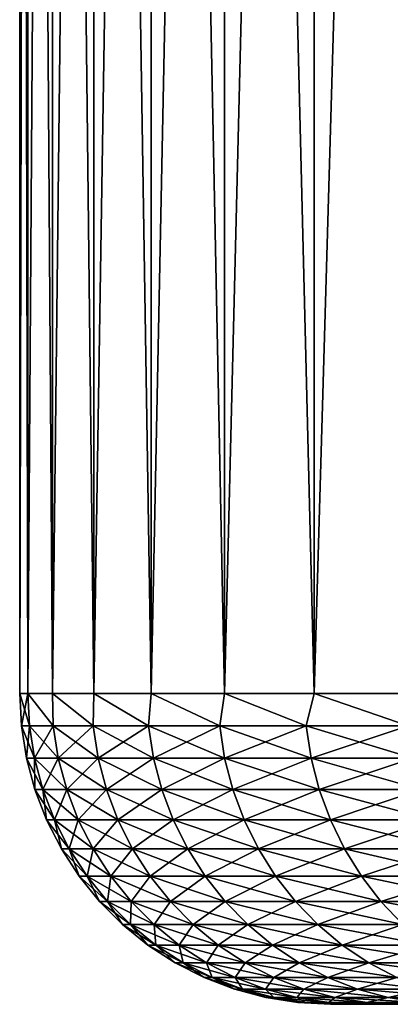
# Model space of a CAD drawing. Header units: metres. Extents: x -105 to 105, y -72 to 59.
# Tile 341 of 414: x 45 to 46.79, y 39.95 to 44.7. Entities that reach past the tile are written whole.
import ezdxf

# ---------------------------------------------------------------- set-up
doc = ezdxf.new("R2010")
doc.units = ezdxf.units.M
doc.layers.add('solid_509431_AD150_SW0001', color=7, linetype='CONTINUOUS')

msp = doc.modelspace()

# ---------------------------------------------------------------- linework, layer by layer
at = {"layer": 'solid_509431_AD150_SW0001'}
for points in [[(45, 41.450001), (45, 58.950001), (45.039772, 58.950001, -1.544172)], [(45.039776, 41.450001, 1.544362), (45.039772, 58.950001, 1.544175), (45, 58.950001)], [(45.039776, 41.450001, 1.544362), (45, 58.950001), (45, 41.450001)], [(45, 41.450001), (45.039772, 58.950001, -1.544172), (45.03978, 41.450001, -1.54438)], [(45.03978, 41.450001, -1.54438), (45.039772, 58.950001, -1.544172), (45.159039, 58.950001, -3.08495)], [(45.159004, 41.450001, 3.08463), (45.159039, 58.950001, 3.084961), (45.039772, 58.950001, 1.544175)], [(45.039776, 41.450001, 1.544362), (45.159004, 41.450001, 3.08463), (45.039772, 58.950001, 1.544175)], [(45.03978, 41.450001, -1.54438), (45.159039, 58.950001, -3.08495), (45.159004, 41.450001, -3.084644)], [(45.159004, 41.450001, -3.084644), (45.159039, 58.950001, -3.08495), (45.35733, 58.950001, -4.616505)], [(45.159004, 41.450001, -3.084644), (45.35733, 58.950001, -4.616505), (45.357365, 41.450001, -4.616732)], [(45.159004, 41.450001, 3.08463), (45.357365, 41.450001, 4.616716), (45.159039, 58.950001, 3.084961)], [(45.357365, 41.450001, 4.616716), (45.357334, 58.950001, 4.616522), (45.159039, 58.950001, 3.084961)], [(45.357365, 41.450001, -4.616732), (45.35733, 58.950001, -4.616505), (45.634338, 58.950001, -6.136607)], [(45.634331, 41.450001, 6.136561), (45.634342, 58.950001, 6.136621), (45.357334, 58.950001, 4.616522)], [(45.357365, 41.450001, 4.616716), (45.634331, 41.450001, 6.136561), (45.357334, 58.950001, 4.616522)], [(45.357365, 41.450001, -4.616732), (45.634338, 58.950001, -6.136607), (45.634331, 41.450001, -6.136576)], [(45.634331, 41.450001, -6.136576), (45.634338, 58.950001, -6.136607), (45.989216, 58.950001, -7.640318)], [(45.634331, 41.450001, -6.136576), (45.989216, 58.950001, -7.640318), (45.98917, 41.450001, -7.640147)], [(45.634331, 41.450001, 6.136561), (45.989166, 41.450001, 7.640132), (45.634342, 58.950001, 6.136621)], [(45.989166, 41.450001, 7.640132), (45.989223, 58.950001, 7.640349), (45.634342, 58.950001, 6.136621)], [(45.989166, 41.450001, 7.640132), (46.420937, 41.450001, 9.123444), (45.989223, 58.950001, 7.640349)], [(45.98917, 41.450001, -7.640147), (45.989216, 58.950001, -7.640318), (46.420864, 58.950001, -9.123215)], [(45.98917, 41.450001, -7.640147), (46.420864, 58.950001, -9.123215), (46.420944, 41.450001, -9.123458)], [(46.420937, 41.450001, 9.123444), (46.420872, 58.950001, 9.123241), (45.989223, 58.950001, 7.640349)], [(46.420944, 41.450001, -9.123458), (46.420864, 58.950001, -9.123215), (46.928558, 58.950001, -10.582726)], [(46.928493, 41.450001, 10.582561), (46.92857, 58.950001, 10.582754), (46.420872, 58.950001, 9.123241)], [(46.420937, 41.450001, 9.123444), (46.928493, 41.450001, 10.582561), (46.420872, 58.950001, 9.123241)], [(46.420944, 41.450001, -9.123458), (46.928558, 58.950001, -10.582726), (46.928501, 41.450001, -10.582575)], [(45.008217, 41.293209), (45, 41.450001), (45.03978, 41.450001, -1.54438)], [(45.046711, 41.293209, 1.519059), (45, 41.450001), (45.008217, 41.293209)], [(45.046711, 41.293209, 1.519059), (45.039776, 41.450001, 1.544362), (45, 41.450001)], [(45.046711, 41.293209, -1.519059), (45.008217, 41.293209), (45.03978, 41.450001, -1.54438)], [(45.162094, 41.293209, 3.034218), (45.159004, 41.450001, 3.08463), (45.039776, 41.450001, 1.544362)], [(45.046711, 41.293209, 1.519059), (45.162094, 41.293209, 3.034218), (45.039776, 41.450001, 1.544362)], [(45.162094, 41.293209, -3.034218), (45.03978, 41.450001, -1.54438), (45.159004, 41.450001, -3.084644)], [(45.162094, 41.293209, -3.034218), (45.046711, 41.293209, -1.519059), (45.03978, 41.450001, -1.54438)], [(45.354073, 41.293209, -4.541589), (45.159004, 41.450001, -3.084644), (45.357365, 41.450001, -4.616732)], [(45.354073, 41.293209, -4.541589), (45.162094, 41.293209, -3.034218), (45.159004, 41.450001, -3.084644)], [(45.354073, 41.293209, 4.541589), (45.357365, 41.450001, 4.616716), (45.159004, 41.450001, 3.08463)], [(45.162094, 41.293209, 3.034218), (45.354073, 41.293209, 4.541589), (45.159004, 41.450001, 3.08463)], [(45.62215, 41.293209, -6.037302), (45.354073, 41.293209, -4.541589), (45.357365, 41.450001, -4.616732)], [(45.354073, 41.293209, 4.541589), (45.62215, 41.293209, 6.037302), (45.357365, 41.450001, 4.616716)], [(45.62215, 41.293209, -6.037302), (45.357365, 41.450001, -4.616732), (45.634331, 41.450001, -6.136576)], [(45.62215, 41.293209, 6.037302), (45.634331, 41.450001, 6.136561), (45.357365, 41.450001, 4.616716)], [(45.965641, 41.293209, -7.517516), (45.62215, 41.293209, -6.037302), (45.634331, 41.450001, -6.136576)], [(45.62215, 41.293209, 6.037302), (45.965641, 41.293209, 7.517516), (45.634331, 41.450001, 6.136561)], [(45.965641, 41.293209, -7.517516), (45.634331, 41.450001, -6.136576), (45.98917, 41.450001, -7.640147)], [(45.965641, 41.293209, 7.517516), (45.989166, 41.450001, 7.640132), (45.634331, 41.450001, 6.136561)], [(46.383663, 41.293209, -8.978434), (45.965641, 41.293209, -7.517516), (45.98917, 41.450001, -7.640147)], [(45.965641, 41.293209, 7.517516), (46.383663, 41.293209, 8.978434), (45.989166, 41.450001, 7.640132)], [(46.383663, 41.293209, 8.978434), (46.420937, 41.450001, 9.123444), (45.989166, 41.450001, 7.640132)], [(46.383663, 41.293209, -8.978434), (45.98917, 41.450001, -7.640147), (46.420944, 41.450001, -9.123458)], [(46.875141, 41.293209, -10.416304), (46.383663, 41.293209, -8.978434), (46.420944, 41.450001, -9.123458)], [(46.383663, 41.293209, 8.978434), (46.875141, 41.293209, 10.416304), (46.420937, 41.450001, 9.123444)], [(46.875141, 41.293209, 10.416304), (46.928493, 41.450001, 10.582561), (46.420937, 41.450001, 9.123444)], [(46.875141, 41.293209, -10.416304), (46.420944, 41.450001, -9.123458), (46.928501, 41.450001, -10.582575)], [(45.03281, 41.137978), (45.008217, 41.293209), (45.046711, 41.293209, -1.519059)], [(45.071274, 41.137978, 1.517813), (45.008217, 41.293209), (45.03281, 41.137978)], [(45.071274, 41.137978, 1.517813), (45.046711, 41.293209, 1.519059), (45.008217, 41.293209)], [(45.071274, 41.137978, -1.517813), (45.03281, 41.137978), (45.046711, 41.293209, -1.519059)], [(45.071274, 41.137978, -1.517813), (45.046711, 41.293209, -1.519059), (45.162094, 41.293209, -3.034218)], [(45.186562, 41.137978, 3.03173), (45.162094, 41.293209, 3.034218), (45.046711, 41.293209, 1.519059)], [(45.186562, 41.137978, 3.03173), (45.046711, 41.293209, 1.519059), (45.071274, 41.137978, 1.517813)], [(45.071274, 41.137978, -1.517813), (45.162094, 41.293209, -3.034218), (45.186562, 41.137978, -3.03173)], [(45.186562, 41.137978, -3.03173), (45.162094, 41.293209, -3.034218), (45.354073, 41.293209, -4.541589)], [(45.378384, 41.137978, 4.537865), (45.354073, 41.293209, 4.541589), (45.162094, 41.293209, 3.034218)], [(45.378384, 41.137978, 4.537865), (45.162094, 41.293209, 3.034218), (45.186562, 41.137978, 3.03173)], [(45.186562, 41.137978, -3.03173), (45.354073, 41.293209, -4.541589), (45.378384, 41.137978, -4.537865)], [(45.378384, 41.137978, -4.537865), (45.354073, 41.293209, -4.541589), (45.62215, 41.293209, -6.037302)], [(45.64624, 41.137978, 6.032351), (45.62215, 41.293209, 6.037302), (45.354073, 41.293209, 4.541589)], [(45.64624, 41.137978, 6.032351), (45.354073, 41.293209, 4.541589), (45.378384, 41.137978, 4.537865)], [(45.378384, 41.137978, -4.537865), (45.62215, 41.293209, -6.037302), (45.64624, 41.137978, -6.032351)], [(45.64624, 41.137978, -6.032351), (45.62215, 41.293209, -6.037302), (45.965641, 41.293209, -7.517516)], [(45.989449, 41.137978, 7.511352), (45.965641, 41.293209, 7.517516), (45.62215, 41.293209, 6.037302)], [(45.989449, 41.137978, 7.511352), (45.62215, 41.293209, 6.037302), (45.64624, 41.137978, 6.032351)], [(45.64624, 41.137978, -6.032351), (45.965641, 41.293209, -7.517516), (45.989449, 41.137978, -7.511352)], [(45.989449, 41.137978, -7.511352), (45.965641, 41.293209, -7.517516), (46.383663, 41.293209, -8.978434)], [(46.407127, 41.137978, 8.971071), (46.383663, 41.293209, 8.978434), (45.965641, 41.293209, 7.517516)], [(46.407127, 41.137978, 8.971071), (45.965641, 41.293209, 7.517516), (45.989449, 41.137978, 7.511352)], [(45.989449, 41.137978, -7.511352), (46.383663, 41.293209, -8.978434), (46.407127, 41.137978, -8.971071)], [(46.407127, 41.137978, -8.971071), (46.383663, 41.293209, -8.978434), (46.875141, 41.293209, -10.416304)], [(46.898205, 41.137978, 10.407763), (46.875141, 41.293209, 10.416304), (46.383663, 41.293209, 8.978434)], [(46.898205, 41.137978, 10.407763), (46.383663, 41.293209, 8.978434), (46.407127, 41.137978, 8.971071)], [(46.407127, 41.137978, -8.971071), (46.875141, 41.293209, -10.416304), (46.898205, 41.137978, -10.407763)], [(45.071274, 41.137978, -1.517813), (45.073513, 40.986176), (45.03281, 41.137978)], [(45.111923, 40.986176, 1.515752), (45.03281, 41.137978), (45.073513, 40.986176)], [(45.071274, 41.137978, 1.517813), (45.03281, 41.137978), (45.111923, 40.986176, 1.515752)], [(45.071274, 41.137978, -1.517813), (45.111923, 40.986176, -1.515752), (45.073513, 40.986176)], [(45.071274, 41.137978, -1.517813), (45.186562, 41.137978, -3.03173), (45.111923, 40.986176, -1.515752)], [(45.071274, 41.137978, 1.517813), (45.111923, 40.986176, 1.515752), (45.227055, 40.986176, 3.027612)], [(45.186562, 41.137978, 3.03173), (45.071274, 41.137978, 1.517813), (45.227055, 40.986176, 3.027612)], [(45.186562, 41.137978, -3.03173), (45.227055, 40.986176, -3.027612), (45.111923, 40.986176, -1.515752)], [(45.186562, 41.137978, -3.03173), (45.378384, 41.137978, -4.537865), (45.227055, 40.986176, -3.027612)], [(45.186562, 41.137978, 3.03173), (45.227055, 40.986176, 3.027612), (45.418613, 40.986176, 4.531702)], [(45.378384, 41.137978, 4.537865), (45.186562, 41.137978, 3.03173), (45.418613, 40.986176, 4.531702)], [(45.378384, 41.137978, -4.537865), (45.418613, 40.986176, -4.531702), (45.227055, 40.986176, -3.027612)], [(45.378384, 41.137978, -4.537865), (45.64624, 41.137978, -6.032351), (45.418613, 40.986176, -4.531702)], [(45.378384, 41.137978, 4.537865), (45.418613, 40.986176, 4.531702), (45.686108, 40.986176, 6.024158)], [(45.64624, 41.137978, 6.032351), (45.378384, 41.137978, 4.537865), (45.686108, 40.986176, 6.024158)], [(45.64624, 41.137978, -6.032351), (45.686108, 40.986176, -6.024158), (45.418613, 40.986176, -4.531702)], [(45.64624, 41.137978, -6.032351), (45.989449, 41.137978, -7.511352), (45.686108, 40.986176, -6.024158)], [(45.64624, 41.137978, 6.032351), (45.686108, 40.986176, 6.024158), (46.028851, 40.986176, 7.50115)], [(45.989449, 41.137978, 7.511352), (45.64624, 41.137978, 6.032351), (46.028851, 40.986176, 7.50115)], [(45.989449, 41.137978, -7.511352), (46.028851, 40.986176, -7.50115), (45.686108, 40.986176, -6.024158)], [(45.989449, 41.137978, -7.511352), (46.407127, 41.137978, -8.971071), (46.028851, 40.986176, -7.50115)], [(45.989449, 41.137978, 7.511352), (46.028851, 40.986176, 7.50115), (46.445965, 40.986176, 8.958887)], [(46.407127, 41.137978, 8.971071), (45.989449, 41.137978, 7.511352), (46.445965, 40.986176, 8.958887)], [(46.407127, 41.137978, -8.971071), (46.445965, 40.986176, -8.958887), (46.028851, 40.986176, -7.50115)], [(46.407127, 41.137978, -8.971071), (46.898205, 41.137978, -10.407763), (46.445965, 40.986176, -8.958887)], [(46.407127, 41.137978, 8.971071), (46.445965, 40.986176, 8.958887), (46.936371, 40.986176, 10.393626)], [(46.898205, 41.137978, 10.407763), (46.407127, 41.137978, 8.971071), (46.936371, 40.986176, 10.393626)], [(46.898205, 41.137978, -10.407763), (46.936371, 40.986176, -10.393626), (46.445965, 40.986176, -8.958887)], [(45.111923, 40.986176, -1.515752), (45.129875, 40.839466), (45.073513, 40.986176)], [(45.168213, 40.839466, 1.512897), (45.073513, 40.986176), (45.129875, 40.839466)], [(45.111923, 40.986176, 1.515752), (45.073513, 40.986176), (45.168213, 40.839466, 1.512897)], [(45.111923, 40.986176, -1.515752), (45.168213, 40.839466, -1.512897), (45.129875, 40.839466)], [(45.111923, 40.986176, -1.515752), (45.227055, 40.986176, -3.027612), (45.168213, 40.839466, -1.512897)], [(45.111923, 40.986176, 1.515752), (45.168213, 40.839466, 1.512897), (45.283127, 40.839466, 3.021911)], [(45.227055, 40.986176, 3.027612), (45.111923, 40.986176, 1.515752), (45.283127, 40.839466, 3.021911)], [(45.227055, 40.986176, -3.027612), (45.283127, 40.839466, -3.021911), (45.168213, 40.839466, -1.512897)], [(45.227055, 40.986176, -3.027612), (45.418613, 40.986176, -4.531702), (45.283127, 40.839466, -3.021911)], [(45.227055, 40.986176, 3.027612), (45.283127, 40.839466, 3.021911), (45.474327, 40.839466, 4.523167)], [(45.418613, 40.986176, 4.531702), (45.227055, 40.986176, 3.027612), (45.474327, 40.839466, 4.523167)], [(45.418613, 40.986176, -4.531702), (45.474327, 40.839466, -4.523167), (45.283127, 40.839466, -3.021911)], [(45.418613, 40.986176, -4.531702), (45.686108, 40.986176, -6.024158), (45.474327, 40.839466, -4.523167)], [(45.418613, 40.986176, 4.531702), (45.474327, 40.839466, 4.523167), (45.741318, 40.839466, 6.012812)], [(45.686108, 40.986176, 6.024158), (45.418613, 40.986176, 4.531702), (45.741318, 40.839466, 6.012812)], [(45.686108, 40.986176, -6.024158), (45.741318, 40.839466, -6.012812), (45.474327, 40.839466, -4.523167)], [(45.686108, 40.986176, -6.024158), (46.028851, 40.986176, -7.50115), (45.741318, 40.839466, -6.012812)], [(45.686108, 40.986176, 6.024158), (45.741318, 40.839466, 6.012812), (46.083412, 40.839466, 7.487023)], [(46.028851, 40.986176, 7.50115), (45.686108, 40.986176, 6.024158), (46.083412, 40.839466, 7.487023)], [(46.028851, 40.986176, -7.50115), (46.083412, 40.839466, -7.487023), (45.741318, 40.839466, -6.012812)], [(46.028851, 40.986176, -7.50115), (46.445965, 40.986176, -8.958887), (46.083412, 40.839466, -7.487023)], [(46.028851, 40.986176, 7.50115), (46.083412, 40.839466, 7.487023), (46.499741, 40.839466, 8.942015)], [(46.445965, 40.986176, 8.958887), (46.028851, 40.986176, 7.50115), (46.499741, 40.839466, 8.942015)], [(46.445965, 40.986176, -8.958887), (46.499741, 40.839466, -8.942015), (46.083412, 40.839466, -7.487023)], [(46.445965, 40.986176, -8.958887), (46.936371, 40.986176, -10.393626), (46.499741, 40.839466, -8.942015)], [(46.445965, 40.986176, 8.958887), (46.499741, 40.839466, 8.942015), (46.989223, 40.839466, 10.374052)], [(46.936371, 40.986176, 10.393626), (46.445965, 40.986176, 8.958887), (46.989223, 40.839466, 10.374052)], [(46.936371, 40.986176, -10.393626), (46.989223, 40.839466, -10.374052), (46.499741, 40.839466, -8.942015)], [(45.168213, 40.839466, -1.512897), (45.201275, 40.699455), (45.129875, 40.839466)], [(45.239521, 40.699455, 1.509281), (45.129875, 40.839466), (45.201275, 40.699455)], [(45.168213, 40.839466, 1.512897), (45.129875, 40.839466), (45.239521, 40.699455, 1.509281)], [(45.168213, 40.839466, -1.512897), (45.239521, 40.699455, -1.509281), (45.201275, 40.699455)], [(45.168213, 40.839466, -1.512897), (45.283127, 40.839466, -3.021911), (45.239521, 40.699455, -1.509281)], [(45.168213, 40.839466, 1.512897), (45.239521, 40.699455, 1.509281), (45.354164, 40.699455, 3.014687)], [(45.283127, 40.839466, 3.021911), (45.168213, 40.839466, 1.512897), (45.354164, 40.699455, 3.014687)], [(45.283127, 40.839466, -3.021911), (45.354164, 40.699455, -3.014687), (45.239521, 40.699455, -1.509281)], [(45.283127, 40.839466, -3.021911), (45.474327, 40.839466, -4.523167), (45.354164, 40.699455, -3.014687)], [(45.283127, 40.839466, 3.021911), (45.354164, 40.699455, 3.014687), (45.544907, 40.699455, 4.512354)], [(45.474327, 40.839466, 4.523167), (45.283127, 40.839466, 3.021911), (45.544907, 40.699455, 4.512354)], [(45.474327, 40.839466, -4.523167), (45.544907, 40.699455, -4.512354), (45.354164, 40.699455, -3.014687)], [(45.474327, 40.839466, -4.523167), (45.741318, 40.839466, -6.012812), (45.544907, 40.699455, -4.512354)], [(45.474327, 40.839466, 4.523167), (45.544907, 40.699455, 4.512354), (45.811256, 40.699455, 5.998439)], [(45.741318, 40.839466, 6.012812), (45.474327, 40.839466, 4.523167), (45.811256, 40.699455, 5.998439)], [(45.741318, 40.839466, -6.012812), (45.811256, 40.699455, -5.998439), (45.544907, 40.699455, -4.512354)], [(45.741318, 40.839466, -6.012812), (46.083412, 40.839466, -7.487023), (45.811256, 40.699455, -5.998439)], [(45.741318, 40.839466, 6.012812), (45.811256, 40.699455, 5.998439), (46.152538, 40.699455, 7.469126)], [(46.083412, 40.839466, 7.487023), (45.741318, 40.839466, 6.012812), (46.152538, 40.699455, 7.469126)], [(46.083412, 40.839466, -7.487023), (46.152538, 40.699455, -7.469126), (45.811256, 40.699455, -5.998439)], [(46.083412, 40.839466, -7.487023), (46.499741, 40.839466, -8.942015), (46.152538, 40.699455, -7.469126)], [(46.083412, 40.839466, 7.487023), (46.152538, 40.699455, 7.469126), (46.567867, 40.699455, 8.920639)], [(46.499741, 40.839466, 8.942015), (46.083412, 40.839466, 7.487023), (46.567867, 40.699455, 8.920639)], [(46.499741, 40.839466, -8.942015), (46.567867, 40.699455, -8.920639), (46.152538, 40.699455, -7.469126)], [(46.499741, 40.839466, -8.942015), (46.989223, 40.839466, -10.374052), (46.567867, 40.699455, -8.920639)], [(46.499741, 40.839466, 8.942015), (46.567867, 40.699455, 8.920639), (47.056183, 40.699455, 10.349254)], [(46.989223, 40.839466, 10.374052), (46.499741, 40.839466, 8.942015), (47.056183, 40.699455, 10.349254)], [(46.989223, 40.839466, -10.374052), (47.056183, 40.699455, -10.349254), (46.567867, 40.699455, -8.920639)], [(45.239521, 40.699455, -1.509281), (45.286938, 40.567688), (45.201275, 40.699455)], [(45.325073, 40.567688, 1.504942), (45.201275, 40.699455), (45.286938, 40.567688)], [(45.239521, 40.699455, 1.509281), (45.201275, 40.699455), (45.325073, 40.567688, 1.504942)], [(45.239521, 40.699455, -1.509281), (45.325073, 40.567688, -1.504942), (45.286938, 40.567688)], [(45.239521, 40.699455, -1.509281), (45.354164, 40.699455, -3.014687), (45.325073, 40.567688, -1.504942)], [(45.239521, 40.699455, 1.509281), (45.325073, 40.567688, 1.504942), (45.439384, 40.567688, 3.006021)], [(45.354164, 40.699455, 3.014687), (45.239521, 40.699455, 1.509281), (45.439384, 40.567688, 3.006021)], [(45.354164, 40.699455, -3.014687), (45.439384, 40.567688, -3.006021), (45.325073, 40.567688, -1.504942)], [(45.354164, 40.699455, -3.014687), (45.544907, 40.699455, -4.512354), (45.439384, 40.567688, -3.006021)], [(45.354164, 40.699455, 3.014687), (45.439384, 40.567688, 3.006021), (45.629578, 40.567688, 4.499383)], [(45.544907, 40.699455, 4.512354), (45.354164, 40.699455, 3.014687), (45.629578, 40.567688, 4.499383)], [(45.544907, 40.699455, -4.512354), (45.629578, 40.567688, -4.499383), (45.439384, 40.567688, -3.006021)], [(45.544907, 40.699455, -4.512354), (45.811256, 40.699455, -5.998439), (45.629578, 40.567688, -4.499383)], [(45.544907, 40.699455, 4.512354), (45.629578, 40.567688, 4.499383), (45.895164, 40.567688, 5.981196)], [(45.811256, 40.699455, 5.998439), (45.544907, 40.699455, 4.512354), (45.895164, 40.567688, 5.981196)], [(45.811256, 40.699455, -5.998439), (45.895164, 40.567688, -5.981196), (45.629578, 40.567688, -4.499383)], [(45.811256, 40.699455, -5.998439), (46.152538, 40.699455, -7.469126), (45.895164, 40.567688, -5.981196)], [(45.811256, 40.699455, 5.998439), (45.895164, 40.567688, 5.981196), (46.235462, 40.567688, 7.447655)], [(46.152538, 40.699455, 7.469126), (45.811256, 40.699455, 5.998439), (46.235462, 40.567688, 7.447655)], [(46.152538, 40.699455, -7.469126), (46.235462, 40.567688, -7.447655), (45.895164, 40.567688, -5.981196)], [(46.152538, 40.699455, -7.469126), (46.567867, 40.699455, -8.920639), (46.235462, 40.567688, -7.447655)], [(46.152538, 40.699455, 7.469126), (46.235462, 40.567688, 7.447655), (46.649601, 40.567688, 8.894996)], [(46.567867, 40.699455, 8.920639), (46.152538, 40.699455, 7.469126), (46.649601, 40.567688, 8.894996)], [(46.567867, 40.699455, -8.920639), (46.649601, 40.567688, -8.894996), (46.235462, 40.567688, -7.447655)], [(46.567867, 40.699455, -8.920639), (47.056183, 40.699455, -10.349254), (46.649601, 40.567688, -8.894996)], [(46.567867, 40.699455, 8.920639), (46.649601, 40.567688, 8.894996), (47.136513, 40.567688, 10.319503)], [(47.056183, 40.699455, 10.349254), (46.567867, 40.699455, 8.920639), (47.136513, 40.567688, 10.319503)], [(47.056183, 40.699455, -10.349254), (47.136513, 40.567688, -10.319503), (46.649601, 40.567688, -8.894996)], [(45.325073, 40.567688, -1.504942), (45.385914, 40.445602), (45.286938, 40.567688)], [(45.423923, 40.445602, 1.499929), (45.286938, 40.567688), (45.385914, 40.445602)], [(45.325073, 40.567688, 1.504942), (45.286938, 40.567688), (45.423923, 40.445602, 1.499929)], [(45.325073, 40.567688, -1.504942), (45.423923, 40.445602, -1.499929), (45.385914, 40.445602)], [(45.325073, 40.567688, -1.504942), (45.439384, 40.567688, -3.006021), (45.423923, 40.445602, -1.499929)], [(45.325073, 40.567688, 1.504942), (45.423923, 40.445602, 1.499929), (45.537853, 40.445602, 2.996007)], [(45.439384, 40.567688, 3.006021), (45.325073, 40.567688, 1.504942), (45.537853, 40.445602, 2.996007)], [(45.439384, 40.567688, -3.006021), (45.537853, 40.445602, -2.996007), (45.423923, 40.445602, -1.499929)], [(45.439384, 40.567688, -3.006021), (45.629578, 40.567688, -4.499383), (45.537853, 40.445602, -2.996007)], [(45.439384, 40.567688, 3.006021), (45.537853, 40.445602, 2.996007), (45.727413, 40.445602, 4.484396)], [(45.629578, 40.567688, 4.499383), (45.439384, 40.567688, 3.006021), (45.727413, 40.445602, 4.484396)], [(45.629578, 40.567688, -4.499383), (45.727413, 40.445602, -4.484396), (45.537853, 40.445602, -2.996007)], [(45.629578, 40.567688, -4.499383), (45.895164, 40.567688, -5.981196), (45.727413, 40.445602, -4.484396)], [(45.629578, 40.567688, 4.499383), (45.727413, 40.445602, 4.484396), (45.992115, 40.445602, 5.961272)], [(45.895164, 40.567688, 5.981196), (45.629578, 40.567688, 4.499383), (45.992115, 40.445602, 5.961272)], [(45.895164, 40.567688, -5.981196), (45.992115, 40.445602, -5.961272), (45.727413, 40.445602, -4.484396)], [(45.895164, 40.567688, -5.981196), (46.235462, 40.567688, -7.447655), (45.992115, 40.445602, -5.961272)], [(45.895164, 40.567688, 5.981196), (45.992115, 40.445602, 5.961272), (46.33128, 40.445602, 7.422846)], [(46.235462, 40.567688, 7.447655), (45.895164, 40.567688, 5.981196), (46.33128, 40.445602, 7.422846)], [(46.235462, 40.567688, -7.447655), (46.33128, 40.445602, -7.422846), (45.992115, 40.445602, -5.961272)], [(46.235462, 40.567688, -7.447655), (46.649601, 40.567688, -8.894996), (46.33128, 40.445602, -7.422846)], [(46.235462, 40.567688, 7.447655), (46.33128, 40.445602, 7.422846), (46.744038, 40.445602, 8.865365)], [(46.649601, 40.567688, 8.894996), (46.235462, 40.567688, 7.447655), (46.744038, 40.445602, 8.865365)], [(46.649601, 40.567688, -8.894996), (46.744038, 40.445602, -8.865365), (46.33128, 40.445602, -7.422846)], [(46.649601, 40.567688, -8.894996), (47.136513, 40.567688, -10.319503), (46.744038, 40.445602, -8.865365)], [(46.649601, 40.567688, 8.894996), (46.744038, 40.445602, 8.865365), (47.229328, 40.445602, 10.285128)], [(47.136513, 40.567688, 10.319503), (46.649601, 40.567688, 8.894996), (47.229328, 40.445602, 10.285128)], [(47.136513, 40.567688, -10.319503), (47.229328, 40.445602, -10.285128), (46.744038, 40.445602, -8.865365)], [(45.423923, 40.445602, -1.499929), (45.49712, 40.334549), (45.385914, 40.445602)], [(45.534988, 40.334549, 1.494296), (45.385914, 40.445602), (45.49712, 40.334549)], [(45.423923, 40.445602, 1.499929), (45.385914, 40.445602), (45.534988, 40.334549, 1.494296)], [(45.423923, 40.445602, -1.499929), (45.534988, 40.334549, -1.494296), (45.49712, 40.334549)], [(45.423923, 40.445602, -1.499929), (45.537853, 40.445602, -2.996007), (45.534988, 40.334549, -1.494296)], [(45.423923, 40.445602, 1.499929), (45.534988, 40.334549, 1.494296), (45.648491, 40.334549, 2.984757)], [(45.537853, 40.445602, 2.996007), (45.423923, 40.445602, 1.499929), (45.648491, 40.334549, 2.984757)], [(45.537853, 40.445602, -2.996007), (45.648491, 40.334549, -2.984757), (45.534988, 40.334549, -1.494296)], [(45.537853, 40.445602, -2.996007), (45.727413, 40.445602, -4.484396), (45.648491, 40.334549, -2.984757)], [(45.537853, 40.445602, 2.996007), (45.648491, 40.334549, 2.984757), (45.837337, 40.334549, 4.467556)], [(45.727413, 40.445602, 4.484396), (45.537853, 40.445602, 2.996007), (45.837337, 40.334549, 4.467556)], [(45.727413, 40.445602, -4.484396), (45.837337, 40.334549, -4.467556), (45.648491, 40.334549, -2.984757)], [(45.727413, 40.445602, -4.484396), (45.992115, 40.445602, -5.961272), (45.837337, 40.334549, -4.467556)], [(45.727413, 40.445602, 4.484396), (45.837337, 40.334549, 4.467556), (46.101048, 40.334549, 5.938886)], [(45.992115, 40.445602, 5.961272), (45.727413, 40.445602, 4.484396), (46.101048, 40.334549, 5.938886)], [(45.992115, 40.445602, -5.961272), (46.101048, 40.334549, -5.938886), (45.837337, 40.334549, -4.467556)], [(45.992115, 40.445602, -5.961272), (46.33128, 40.445602, -7.422846), (46.101048, 40.334549, -5.938886)], [(45.992115, 40.445602, 5.961272), (46.101048, 40.334549, 5.938886), (46.438938, 40.334549, 7.394971)], [(46.33128, 40.445602, 7.422846), (45.992115, 40.445602, 5.961272), (46.438938, 40.334549, 7.394971)], [(46.33128, 40.445602, -7.422846), (46.438938, 40.334549, -7.394971), (46.101048, 40.334549, -5.938886)], [(46.33128, 40.445602, -7.422846), (46.744038, 40.445602, -8.865365), (46.438938, 40.334549, -7.394971)], [(46.33128, 40.445602, 7.422846), (46.438938, 40.334549, 7.394971), (46.850147, 40.334549, 8.832074)], [(46.744038, 40.445602, 8.865365), (46.33128, 40.445602, 7.422846), (46.850147, 40.334549, 8.832074)], [(46.744038, 40.445602, -8.865365), (46.850147, 40.334549, -8.832074), (46.438938, 40.334549, -7.394971)], [(46.744038, 40.445602, -8.865365), (47.229328, 40.445602, -10.285128), (46.850147, 40.334549, -8.832074)], [(46.744038, 40.445602, 8.865365), (46.850147, 40.334549, 8.832074), (47.333614, 40.334549, 10.246505)], [(47.229328, 40.445602, 10.285128), (46.744038, 40.445602, 8.865365), (47.333614, 40.334549, 10.246505)], [(45.534988, 40.334549, -1.494296), (45.619339, 40.235737), (45.49712, 40.334549)], [(45.657047, 40.235737, 1.488106), (45.49712, 40.334549), (45.619339, 40.235737)], [(45.534988, 40.334549, 1.494296), (45.49712, 40.334549), (45.657047, 40.235737, 1.488106)], [(45.534988, 40.334549, -1.494296), (45.657047, 40.235737, -1.488106), (45.619339, 40.235737)], [(45.534988, 40.334549, -1.494296), (45.648491, 40.334549, -2.984757), (45.657047, 40.235737, -1.488106)], [(45.534988, 40.334549, 1.494296), (45.657047, 40.235737, 1.488106), (45.770081, 40.235737, 2.972392)], [(45.648491, 40.334549, 2.984757), (45.534988, 40.334549, 1.494296), (45.770081, 40.235737, 2.972392)], [(45.648491, 40.334549, -2.984757), (45.770081, 40.235737, -2.972392), (45.657047, 40.235737, -1.488106)], [(45.648491, 40.334549, -2.984757), (45.837337, 40.334549, -4.467556), (45.770081, 40.235737, -2.972392)], [(45.648491, 40.334549, 2.984757), (45.770081, 40.235737, 2.972392), (45.958149, 40.235737, 4.449048)], [(45.837337, 40.334549, 4.467556), (45.648491, 40.334549, 2.984757), (45.958149, 40.235737, 4.449048)], [(45.837337, 40.334549, -4.467556), (45.958149, 40.235737, -4.449048), (45.770081, 40.235737, -2.972392)], [(45.837337, 40.334549, -4.467556), (46.101048, 40.334549, -5.938886), (45.958149, 40.235737, -4.449048)], [(45.837337, 40.334549, 4.467556), (45.958149, 40.235737, 4.449048), (46.220764, 40.235737, 5.914284)], [(46.101048, 40.334549, 5.938886), (45.837337, 40.334549, 4.467556), (46.220764, 40.235737, 5.914284)], [(46.101048, 40.334549, -5.938886), (46.220764, 40.235737, -5.914284), (45.958149, 40.235737, -4.449048)], [(46.101048, 40.334549, -5.938886), (46.438938, 40.334549, -7.394971), (46.220764, 40.235737, -5.914284)], [(46.101048, 40.334549, 5.938886), (46.220764, 40.235737, 5.914284), (46.557255, 40.235737, 7.364337)], [(46.438938, 40.334549, 7.394971), (46.101048, 40.334549, 5.938886), (46.557255, 40.235737, 7.364337)], [(46.438938, 40.334549, -7.394971), (46.557255, 40.235737, -7.364337), (46.220764, 40.235737, -5.914284)], [(46.438938, 40.334549, -7.394971), (46.850147, 40.334549, -8.832074), (46.557255, 40.235737, -7.364337)], [(46.438938, 40.334549, 7.394971), (46.557255, 40.235737, 7.364337), (46.966759, 40.235737, 8.795486)], [(46.850147, 40.334549, 8.832074), (46.438938, 40.334549, 7.394971), (46.966759, 40.235737, 8.795486)], [(46.850147, 40.334549, -8.832074), (46.966759, 40.235737, -8.795486), (46.557255, 40.235737, -7.364337)], [(45.657047, 40.235737, -1.488106), (45.751225, 40.150257), (45.619339, 40.235737)], [(45.788765, 40.150257, 1.481426), (45.619339, 40.235737), (45.751225, 40.150257)], [(45.657047, 40.235737, 1.488106), (45.619339, 40.235737), (45.788765, 40.150257, 1.481426)], [(45.657047, 40.235737, -1.488106), (45.788765, 40.150257, -1.481426), (45.751225, 40.150257)], [(45.657047, 40.235737, -1.488106), (45.770081, 40.235737, -2.972392), (45.788765, 40.150257, -1.481426)], [(45.657047, 40.235737, 1.488106), (45.788765, 40.150257, 1.481426), (45.901291, 40.150257, 2.959049)], [(45.770081, 40.235737, 2.972392), (45.657047, 40.235737, 1.488106), (45.901291, 40.150257, 2.959049)], [(45.770081, 40.235737, -2.972392), (45.901291, 40.150257, -2.959049), (45.788765, 40.150257, -1.481426)], [(45.770081, 40.235737, -2.972392), (45.958149, 40.235737, -4.449048), (45.901291, 40.150257, -2.959049)], [(45.770081, 40.235737, 2.972392), (45.901291, 40.150257, 2.959049), (46.088512, 40.150257, 4.429077)], [(45.958149, 40.235737, 4.449048), (45.770081, 40.235737, 2.972392), (46.088512, 40.150257, 4.429077)], [(45.958149, 40.235737, -4.449048), (46.088512, 40.150257, -4.429077), (45.901291, 40.150257, -2.959049)], [(45.958149, 40.235737, -4.449048), (46.220764, 40.235737, -5.914284), (46.088512, 40.150257, -4.429077)], [(45.958149, 40.235737, 4.449048), (46.088512, 40.150257, 4.429077), (46.349949, 40.150257, 5.887735)], [(46.220764, 40.235737, 5.914284), (45.958149, 40.235737, 4.449048), (46.349949, 40.150257, 5.887735)], [(46.220764, 40.235737, -5.914284), (46.349949, 40.150257, -5.887735), (46.088512, 40.150257, -4.429077)], [(46.220764, 40.235737, -5.914284), (46.557255, 40.235737, -7.364337), (46.349949, 40.150257, -5.887735)], [(46.220764, 40.235737, 5.914284), (46.349949, 40.150257, 5.887735), (46.684929, 40.150257, 7.33128)], [(46.557255, 40.235737, 7.364337), (46.220764, 40.235737, 5.914284), (46.684929, 40.150257, 7.33128)], [(46.557255, 40.235737, -7.364337), (46.684929, 40.150257, -7.33128), (46.349949, 40.150257, -5.887735)], [(46.557255, 40.235737, -7.364337), (46.966759, 40.235737, -8.795486), (46.684929, 40.150257, -7.33128)], [(46.557255, 40.235737, 7.364337), (46.684929, 40.150257, 7.33128), (47.092594, 40.150257, 8.756004)], [(46.966759, 40.235737, 8.795486), (46.557255, 40.235737, 7.364337), (47.092594, 40.150257, 8.756004)], [(46.966759, 40.235737, -8.795486), (47.092594, 40.150257, -8.756004), (46.684929, 40.150257, -7.33128)], [(45.751225, 40.150257), (45.788765, 40.150257, -1.481426), (45.889896, 40.079681)], [(45.928692, 40.079044, 1.47433), (45.751225, 40.150257), (45.889896, 40.079681)], [(45.788765, 40.150257, 1.481426), (45.751225, 40.150257), (45.928692, 40.079044, 1.47433)], [(45.788765, 40.150257, -1.481426), (45.928692, 40.079044, -1.47433), (45.891331, 40.079044)], [(45.788765, 40.150257, -1.481426), (45.901291, 40.150257, -2.959049), (45.928692, 40.079044, -1.47433)], [(45.788765, 40.150257, -1.481426), (45.891331, 40.079044), (45.889896, 40.079681)], [(45.788765, 40.150257, 1.481426), (45.928692, 40.079044, 1.47433), (46.040676, 40.079044, 2.944875)], [(45.901291, 40.150257, 2.959049), (45.788765, 40.150257, 1.481426), (46.040676, 40.079044, 2.944875)], [(45.901291, 40.150257, -2.959049), (46.040676, 40.079044, -2.944875), (45.928692, 40.079044, -1.47433)], [(45.901291, 40.150257, -2.959049), (46.088512, 40.150257, -4.429077), (46.040676, 40.079044, -2.944875)], [(45.901291, 40.150257, 2.959049), (46.040676, 40.079044, 2.944875), (46.227001, 40.079044, 4.407861)], [(46.088512, 40.150257, 4.429077), (45.901291, 40.150257, 2.959049), (46.227001, 40.079044, 4.407861)], [(46.088512, 40.150257, -4.429077), (46.227001, 40.079044, -4.407861), (46.040676, 40.079044, -2.944875)], [(46.088512, 40.150257, -4.429077), (46.349949, 40.150257, -5.887735), (46.227001, 40.079044, -4.407861)], [(46.088512, 40.150257, 4.429077), (46.227001, 40.079044, 4.407861), (46.487186, 40.079044, 5.859532)], [(46.349949, 40.150257, 5.887735), (46.088512, 40.150257, 4.429077), (46.487186, 40.079044, 5.859532)], [(46.349949, 40.150257, -5.887735), (46.487186, 40.079044, -5.859532), (46.227001, 40.079044, -4.407861)], [(46.349949, 40.150257, -5.887735), (46.684929, 40.150257, -7.33128), (46.487186, 40.079044, -5.859532)], [(46.349949, 40.150257, 5.887735), (46.487186, 40.079044, 5.859532), (46.820564, 40.079044, 7.296162)], [(46.684929, 40.150257, 7.33128), (46.349949, 40.150257, 5.887735), (46.820564, 40.079044, 7.296162)], [(46.684929, 40.150257, -7.33128), (46.820564, 40.079044, -7.296162), (46.487186, 40.079044, -5.859532)], [(46.684929, 40.150257, -7.33128), (47.092594, 40.150257, -8.756004), (46.820564, 40.079044, -7.296162)], [(46.684929, 40.150257, 7.33128), (46.820564, 40.079044, 7.296162), (47.226276, 40.079044, 8.714063)], [(47.092594, 40.150257, 8.756004), (46.684929, 40.150257, 7.33128), (47.226276, 40.079044, 8.714063)], [(45.928692, 40.079044, 1.47433), (45.889896, 40.079681), (45.891331, 40.079044)], [(45.891331, 40.079044), (45.928692, 40.079044, -1.47433), (46.036476, 40.023415)], [(46.075291, 40.022881, 1.466895), (45.891331, 40.079044), (46.036476, 40.023415)], [(45.928692, 40.079044, 1.47433), (45.891331, 40.079044), (46.075291, 40.022881, 1.466895)], [(45.928692, 40.079044, -1.47433), (46.075291, 40.022881, -1.466895), (46.038116, 40.022881)], [(45.928692, 40.079044, -1.47433), (46.040676, 40.079044, -2.944875), (46.075291, 40.022881, -1.466895)], [(45.928692, 40.079044, -1.47433), (46.038116, 40.022881), (46.036476, 40.023415)], [(45.928692, 40.079044, 1.47433), (46.075291, 40.022881, 1.466895), (46.18671, 40.022881, 2.930025)], [(46.040676, 40.079044, 2.944875), (45.928692, 40.079044, 1.47433), (46.18671, 40.022881, 2.930025)], [(46.040676, 40.079044, -2.944875), (46.18671, 40.022881, -2.930025), (46.075291, 40.022881, -1.466895)], [(46.040676, 40.079044, -2.944875), (46.227001, 40.079044, -4.407861), (46.18671, 40.022881, -2.930025)], [(46.040676, 40.079044, 2.944875), (46.18671, 40.022881, 2.930025), (46.372097, 40.022881, 4.385633)], [(46.227001, 40.079044, 4.407861), (46.040676, 40.079044, 2.944875), (46.372097, 40.022881, 4.385633)], [(46.227001, 40.079044, -4.407861), (46.372097, 40.022881, -4.385633), (46.18671, 40.022881, -2.930025)], [(46.227001, 40.079044, -4.407861), (46.487186, 40.079044, -5.859532), (46.372097, 40.022881, -4.385633)], [(46.227001, 40.079044, 4.407861), (46.372097, 40.022881, 4.385633), (46.63097, 40.022881, 5.829984)], [(46.487186, 40.079044, 5.859532), (46.227001, 40.079044, 4.407861), (46.63097, 40.022881, 5.829984)], [(46.487186, 40.079044, -5.859532), (46.63097, 40.022881, -5.829984), (46.372097, 40.022881, -4.385633)], [(46.487186, 40.079044, -5.859532), (46.820564, 40.079044, -7.296162), (46.63097, 40.022881, -5.829984)], [(46.487186, 40.079044, 5.859532), (46.63097, 40.022881, 5.829984), (46.962666, 40.022881, 7.259369)], [(46.820564, 40.079044, 7.296162), (46.487186, 40.079044, 5.859532), (46.962666, 40.022881, 7.259369)], [(46.820564, 40.079044, -7.296162), (46.962666, 40.022881, -7.259369), (46.63097, 40.022881, -5.829984)], [(46.075291, 40.022881, 1.466895), (46.036476, 40.023415), (46.038116, 40.022881)], [(46.038116, 40.022881), (46.075291, 40.022881, -1.466895), (46.188133, 39.98278)], [(46.226955, 39.982388, 1.459204), (46.038116, 40.022881), (46.188133, 39.98278)], [(46.075291, 40.022881, 1.466895), (46.038116, 40.022881), (46.226955, 39.982388, 1.459204)], [(46.075291, 40.022881, -1.466895), (46.226955, 39.982388, -1.459204), (46.189976, 39.982388)], [(46.075291, 40.022881, -1.466895), (46.18671, 40.022881, -2.930025), (46.226955, 39.982388, -1.459204)], [(46.075291, 40.022881, -1.466895), (46.189976, 39.982388), (46.188133, 39.98278)], [(46.075291, 40.022881, 1.466895), (46.226955, 39.982388, 1.459204), (46.337791, 39.982388, 2.914662)], [(46.18671, 40.022881, 2.930025), (46.075291, 40.022881, 1.466895), (46.337791, 39.982388, 2.914662)], [(46.18671, 40.022881, -2.930025), (46.337791, 39.982388, -2.914662), (46.226955, 39.982388, -1.459204)], [(46.18671, 40.022881, -2.930025), (46.372097, 40.022881, -4.385633), (46.337791, 39.982388, -2.914662)], [(46.18671, 40.022881, 2.930025), (46.337791, 39.982388, 2.914662), (46.522205, 39.982388, 4.362638)], [(46.372097, 40.022881, 4.385633), (46.18671, 40.022881, 2.930025), (46.522205, 39.982388, 4.362638)], [(46.372097, 40.022881, -4.385633), (46.522205, 39.982388, -4.362638), (46.337791, 39.982388, -2.914662)], [(46.372097, 40.022881, -4.385633), (46.63097, 40.022881, -5.829984), (46.522205, 39.982388, -4.362638)], [(46.372097, 40.022881, 4.385633), (46.522205, 39.982388, 4.362638), (46.77972, 39.982388, 5.799415)], [(46.63097, 40.022881, 5.829984), (46.372097, 40.022881, 4.385633), (46.77972, 39.982388, 5.799415)], [(46.63097, 40.022881, -5.829984), (46.77972, 39.982388, -5.799415), (46.522205, 39.982388, -4.362638)], [(46.63097, 40.022881, -5.829984), (46.962666, 40.022881, -7.259369), (46.77972, 39.982388, -5.799415)], [(46.63097, 40.022881, 5.829984), (46.77972, 39.982388, 5.799415), (47.109676, 39.982388, 7.221305)], [(46.962666, 40.022881, 7.259369), (46.63097, 40.022881, 5.829984), (47.109676, 39.982388, 7.221305)], [(46.962666, 40.022881, -7.259369), (47.109676, 39.982388, -7.221305), (46.77972, 39.982388, -5.799415)], [(46.226955, 39.982388, 1.459204), (46.188133, 39.98278), (46.189976, 39.982388)], [(46.189976, 39.982388), (46.226955, 39.982388, -1.459204), (46.343208, 39.958218)], [(46.382015, 39.958004, 1.45134), (46.189976, 39.982388), (46.343208, 39.958218)], [(46.226955, 39.982388, 1.459204), (46.189976, 39.982388), (46.382015, 39.958004, 1.45134)], [(46.226955, 39.982388, -1.459204), (46.382015, 39.958004, -1.45134), (46.345238, 39.958004)], [(46.226955, 39.982388, -1.459204), (46.337791, 39.982388, -2.914662), (46.382015, 39.958004, -1.45134)], [(46.226955, 39.982388, -1.459204), (46.345238, 39.958004), (46.343208, 39.958218)], [(46.226955, 39.982388, 1.459204), (46.382015, 39.958004, 1.45134), (46.492256, 39.958004, 2.898954)], [(46.337791, 39.982388, 2.914662), (46.226955, 39.982388, 1.459204), (46.492256, 39.958004, 2.898954)], [(46.337791, 39.982388, -2.914662), (46.492256, 39.958004, -2.898954), (46.382015, 39.958004, -1.45134)], [(46.337791, 39.982388, -2.914662), (46.522205, 39.982388, -4.362638), (46.492256, 39.958004, -2.898954)], [(46.337791, 39.982388, 2.914662), (46.492256, 39.958004, 2.898954), (46.675674, 39.958004, 4.339127)], [(46.522205, 39.982388, 4.362638), (46.337791, 39.982388, 2.914662), (46.675674, 39.958004, 4.339127)], [(46.382015, 39.958004, 1.45134), (46.343208, 39.958218), (46.345238, 39.958004)], [(46.345238, 39.958004), (46.500053, 39.950001), (46.536926, 39.950001, 1.45025)], [(46.345238, 39.958004), (46.382015, 39.958004, -1.45134), (46.500053, 39.950001)], [(46.382015, 39.958004, 1.45134), (46.345238, 39.958004), (46.536926, 39.950001, 1.45025)], [(46.382015, 39.958004, -1.45134), (46.503773, 39.950001, -0.464065), (46.500053, 39.950001)], [(46.492256, 39.958004, 2.898954), (46.382015, 39.958004, 1.45134), (46.536926, 39.950001, 1.45025)], [(46.382015, 39.958004, -1.45134), (46.545109, 39.950001, -1.602349), (46.517242, 39.950001, -0.992079)], [(46.382015, 39.958004, -1.45134), (46.492256, 39.958004, -2.898954), (46.545109, 39.950001, -1.602349)], [(46.382015, 39.958004, -1.45134), (46.517242, 39.950001, -0.992079), (46.503773, 39.950001, -0.464065)], [(46.522205, 39.982388, -4.362638), (46.675674, 39.958004, -4.339127), (46.492256, 39.958004, -2.898954)], [(46.492256, 39.958004, 2.898954), (46.536926, 39.950001, 1.45025), (46.647831, 39.950001, 2.899057)], [(46.675674, 39.958004, 4.339127), (46.492256, 39.958004, 2.898954), (46.647831, 39.950001, 2.899057)], [(46.492256, 39.958004, -2.898954), (46.673542, 39.950001, -3.13991), (46.593819, 39.950001, -2.311351)], [(46.492256, 39.958004, -2.898954), (46.675674, 39.958004, -4.339127), (46.673542, 39.950001, -3.13991)], [(46.492256, 39.958004, -2.898954), (46.593819, 39.950001, -2.311351), (46.545109, 39.950001, -1.602349)], [(62.060074, 39.950001, 1.248314), (46.536926, 39.950001, 1.45025), (46.500053, 39.950001)], [(62.00668, 39.950001, -0.416656), (46.500053, 39.950001), (46.503773, 39.950001, -0.464065)], [(62.00668, 39.950001, 0.416656), (62.060074, 39.950001, 1.248314), (46.500053, 39.950001)], [(62.00668, 39.950001, -0.416656), (62.00668, 39.950001, 0.416656), (46.500053, 39.950001)], [(62.00668, 39.950001, -0.416656), (46.503773, 39.950001, -0.464065), (46.517242, 39.950001, -0.992079)], [(62.060074, 39.950001, -1.248314), (46.517242, 39.950001, -0.992079), (46.545109, 39.950001, -1.602349)], [(62.060074, 39.950001, -1.248314), (62.00668, 39.950001, -0.416656), (46.517242, 39.950001, -0.992079)], [(46.522205, 39.982388, -4.362638), (46.77972, 39.982388, -5.799415), (46.675674, 39.958004, -4.339127)], [(46.522205, 39.982388, 4.362638), (46.675674, 39.958004, 4.339127), (46.931805, 39.958004, 5.768161)], [(46.77972, 39.982388, 5.799415), (46.522205, 39.982388, 4.362638), (46.931805, 39.958004, 5.768161)], [(62.325939, 39.950001, 2.892786), (46.647831, 39.950001, 2.899057), (46.536926, 39.950001, 1.45025)], [(62.166637, 39.950001, 2.074786), (62.325939, 39.950001, 2.892786), (46.536926, 39.950001, 1.45025)], [(62.060074, 39.950001, 1.248314), (62.166637, 39.950001, 2.074786), (46.536926, 39.950001, 1.45025)], [(62.166637, 39.950001, -2.074786), (46.545109, 39.950001, -1.602349), (46.593819, 39.950001, -2.311351)], [(62.166637, 39.950001, -2.074786), (62.060074, 39.950001, -1.248314), (46.545109, 39.950001, -1.602349)], [(62.325939, 39.950001, -2.892786), (46.593819, 39.950001, -2.311351), (46.673542, 39.950001, -3.13991)], [(62.325939, 39.950001, -2.892786), (62.166637, 39.950001, -2.074786), (46.593819, 39.950001, -2.311351)], [(46.675674, 39.958004, 4.339127), (46.647831, 39.950001, 2.899057), (46.832443, 39.950001, 4.340346)], [(62.537315, 39.950001, 3.69885), (46.832443, 39.950001, 4.340346), (46.647831, 39.950001, 2.899057)], [(62.325939, 39.950001, 2.892786), (62.537315, 39.950001, 3.69885), (46.647831, 39.950001, 2.899057)], [(46.675674, 39.958004, -4.339127), (46.798531, 39.950001, -4.114744), (46.673542, 39.950001, -3.13991)], [(62.537315, 39.950001, -3.69885), (46.673542, 39.950001, -3.13991), (46.798531, 39.950001, -4.114744)], [(62.537315, 39.950001, -3.69885), (62.325939, 39.950001, -2.892786), (46.673542, 39.950001, -3.13991)], [(46.77972, 39.982388, -5.799415), (46.931805, 39.958004, -5.768161), (46.675674, 39.958004, -4.339127)], [(46.931805, 39.958004, 5.768161), (46.675674, 39.958004, 4.339127), (46.832443, 39.950001, 4.340346)], [(46.675674, 39.958004, -4.339127), (46.992424, 39.950001, -5.275675), (46.798531, 39.950001, -4.114744)], [(46.675674, 39.958004, -4.339127), (46.931805, 39.958004, -5.768161), (46.992424, 39.950001, -5.275675)], [(46.77972, 39.982388, -5.799415), (47.109676, 39.982388, -7.221305), (46.931805, 39.958004, -5.768161)], [(46.77972, 39.982388, 5.799415), (46.931805, 39.958004, 5.768161), (47.259979, 39.958004, 7.182389)], [(47.109676, 39.982388, 7.221305), (46.77972, 39.982388, 5.799415), (47.259979, 39.958004, 7.182389)]]:
    msp.add_3dface(points, dxfattribs=at)

doc.saveas('drawing.dxf')
